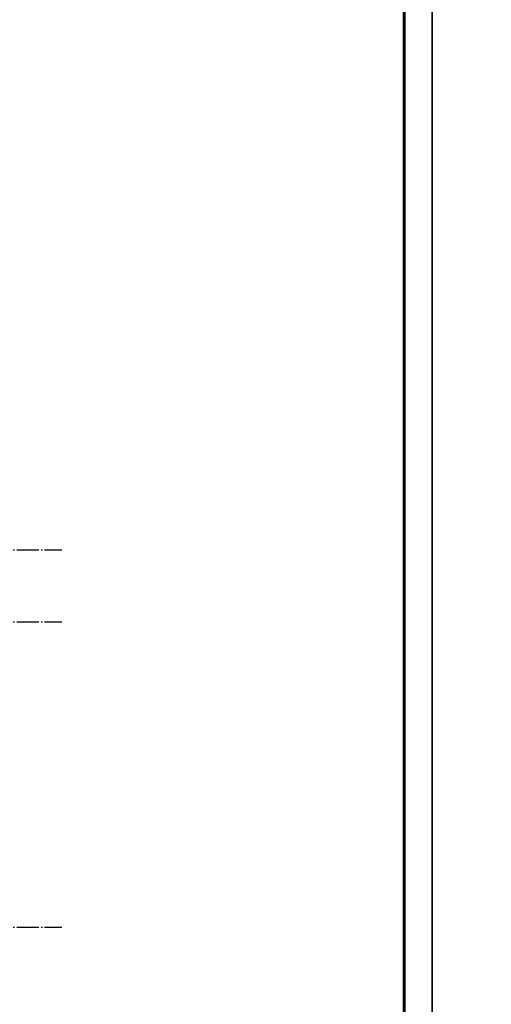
# Model space of a CAD drawing. Header units: millimetres. Extents: x 40580 to 559114, y -343730 to 81020.
# Tile 479 of 656: x 408087 to 416589, y -79112 to -61368. Entities that reach past the tile are written whole.
import ezdxf

# ---------------------------------------------------------------- set-up
doc = ezdxf.new("R2010")
doc.units = ezdxf.units.MM
doc.linetypes.add('______11', pattern=[500, 400, -50, 0, -50])
doc.linetypes.add('______5', pattern=[1100, 800, -100, 100, -100])
doc.layers.add('___________________', color=253, linetype='______5')
doc.layers.add('Тонкие', color=7, linetype='Continuous')

# ---------------------------------------------------------------- blocks, each defined once
blk = doc.blocks.new('Из_буфера8386')
at = {"linetype": 'Continuous', "lineweight": 25, "ltscale": 100}
blk.add_lwpolyline([(62, 59400), (62, 0), (42062, 0), (42062, 59400), (62, 59400)], dxfattribs=at)
blk.add_lwpolyline([(62, 59400), (62, 0), (42062, 0), (42062, 59400), (62, 59400)], dxfattribs=at)
at = {"linetype": 'Continuous', "lineweight": 60, "ltscale": 100}
blk.add_lwpolyline([(2062, 58900), (2062, 500), (41562, 500), (41562, 58900), (2062, 58900)], dxfattribs=at)

msp = doc.modelspace()

# ---------------------------------------------------------------- linework, layer by layer
at = {"layer": '___________________', "color": 253, "linetype": '______11'}
for p, q in [((380028.1, -70921, -3800), (408848.1, -70921, -3800)), ((380028.1, -72221, -3800), (408848.1, -72221, -3800)), ((380028.1, -77721, -3800), (408848.1, -77721, -3800))]:
    msp.add_line(p, q, dxfattribs=at)

# ---------------------------------------------------------------- block references
at = {"layer": 'Тонкие'}
for p in [(373458, -96794), (415458, -96794)]:
    msp.add_blockref('Из_буфера8386', p, dxfattribs=at)

doc.saveas('drawing.dxf')
